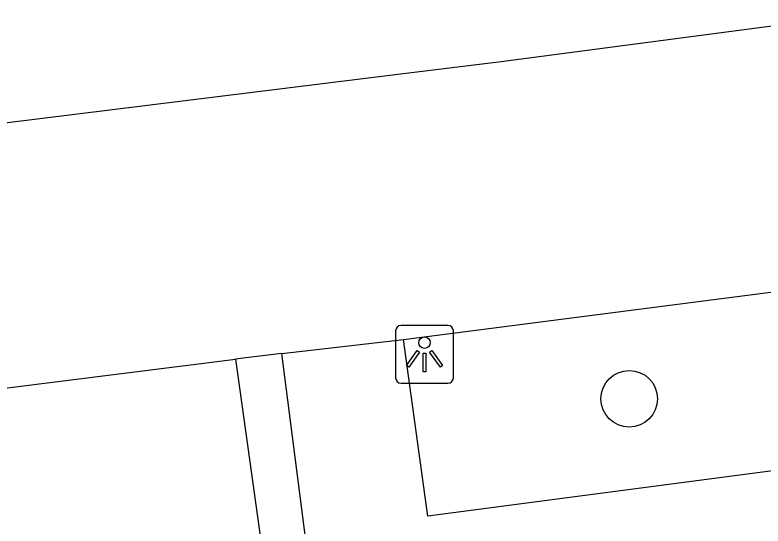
# Model space of a CAD drawing. Extents: x 162157 to 163165, y 378998 to 380775.
# Drawn here: x 162177.07 to 162189.98, y 379866.53 to 379875.35 of the extents above; entities that cross this region are included whole.
import ezdxf

# ---------------------------------------------------------------- set-up
doc = ezdxf.new("R2010")
doc.units = 0
for name, color, linetype in [('IMGEO_Boom', 7, 'Continuous'), ('IMGEO_Haag', 7, 'Continuous'), ('IMGEO_Lichtpunt', 7, 'Continuous'), ('IMGEO_Voetpad_open', 7, 'Continuous')]:
    doc.layers.add(name, color=color, linetype=linetype)

msp = doc.modelspace()

# ---------------------------------------------------------------- linework, layer by layer
at = {"layer": 'IMGEO_Boom'}
msp.add_circle((162187.673, 379868.727), 0.489, dxfattribs=at)
at = {"layer": 'IMGEO_Haag'}
msp.add_lwpolyline([(162180.881, 379869.41), (162181.569, 379864.463), (162179.129, 379864.128), (162179.287, 379863.241)], dxfattribs=at)
at = {"layer": 'IMGEO_Lichtpunt'}
for p, q in [((162184.545, 379869.993), (162183.737, 379869.993)), ((162184.545, 379869.993), (162183.737, 379869.993)), ((162183.643, 379869.898), (162183.643, 379869.091)), ((162183.643, 379869.898), (162183.643, 379869.091)), ((162184.639, 379869.091), (162184.639, 379869.898)), ((162184.639, 379869.091), (162184.639, 379869.898)), ((162183.737, 379868.997), (162184.545, 379868.997)), ((162183.737, 379868.997), (162184.545, 379868.997))]:
    msp.add_line(p, q, dxfattribs=at)
for points in [[(162184.017, 379869.562), (162184.056, 379869.534), (162183.868, 379869.272), (162183.83, 379869.299), (162184.017, 379869.562)], [(162184.119, 379869.514), (162184.166, 379869.514), (162184.166, 379869.192), (162184.119, 379869.192), (162184.119, 379869.514)], [(162184.229, 379869.534), (162184.267, 379869.561), (162184.454, 379869.299), (162184.415, 379869.271), (162184.229, 379869.534)]]:
    msp.add_lwpolyline(points, dxfattribs=at)
msp.add_circle((162184.142, 379869.696), 0.0994, dxfattribs=at)
for centre, start, end in [((162183.737, 379869.898), 90, 180), ((162183.737, 379869.898), 90, 180), ((162184.545, 379869.898), 0, 90), ((162184.545, 379869.898), 0, 90), ((162183.737, 379869.091), 180, 270), ((162183.737, 379869.091), 180, 270), ((162184.545, 379869.091), 270, 0), ((162184.545, 379869.091), 270, 360)]:
    msp.add_arc(centre, 0.0946, start, end, dxfattribs=at)
at = {"layer": 'IMGEO_Voetpad_open'}
for points in [[(162197.253, 379876.099), (162185.462, 379874.541), (162183.633, 379874.315), (162174.429, 379873.18), (162171.372, 379872.803)], [(162183.777, 379869.752), (162203.143, 379872.249)], [(162203.143, 379872.249), (162203.584, 379869.252), (162184.199, 379866.7), (162183.777, 379869.752)], [(162181.677, 379869.51), (162183.777, 379869.752)], [(162179.287, 379863.241), (162182.433, 379863.647), (162181.677, 379869.51)], [(162181.677, 379869.51), (162181.011, 379869.426), (162180.881, 379869.41)], [(162171.327, 379868.212), (162174.975, 379868.67), (162180.881, 379869.41)]]:
    msp.add_lwpolyline(points, dxfattribs=at)

doc.saveas('drawing.dxf')
